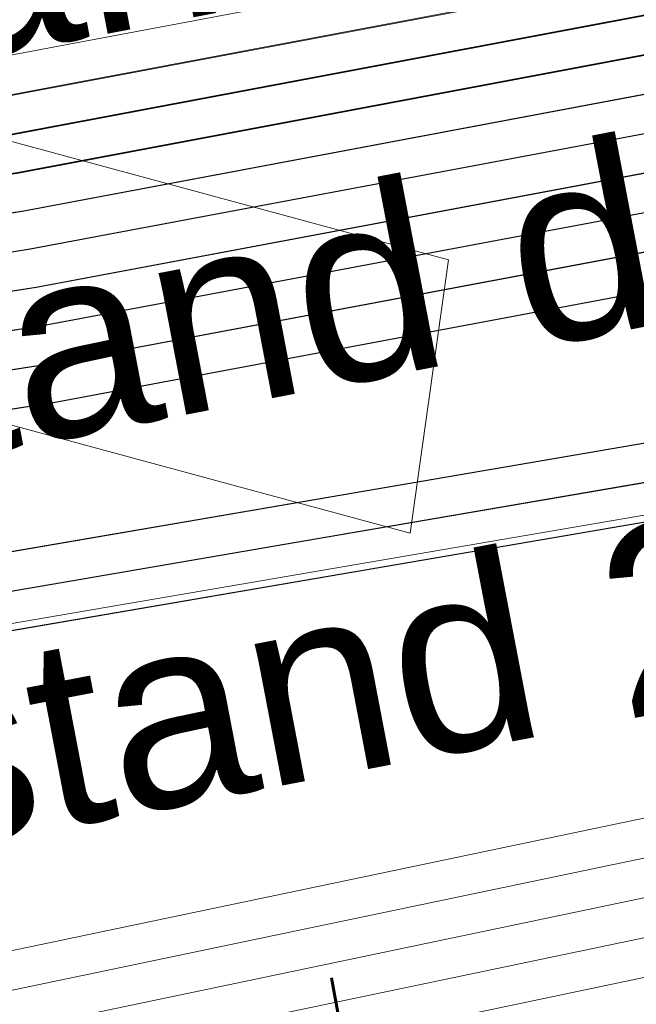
# Model space of a CAD drawing. Header units: metres. Extents: x -502 to 161, y -108 to 174.
# Tile 451 of 656: x -88.839 to -88.05, y -21.458 to -20.2. Entities that reach past the tile are written whole.
import ezdxf

# ---------------------------------------------------------------- set-up
doc = ezdxf.new("R2010")
doc.units = ezdxf.units.M
doc.header["$LTSCALE"] = 0.1
for name, color, linetype in [('BRI31-005.05-5p02-Koordinierung Lageplan 4. BA ZOB West 2022-06-15', 7, 'Continuous'), ('BRI31-005.06-5f07-Koordinierung Lageplan 4. BA ZOB Fernbusbahnh', 7, 'Continuous'), ('BRI32-005.02-5f05-Koordinierung Schemaplan 4 BA ZOB Teilbereich', 7, 'Continuous'), ('BRI32-005.03-5f06-Koordinierung Schemaplan 4 BA ZOB Teilbereich 2 Ost - Bahnhofsallee 2023-01-21', 7, 'Continuous')]:
    doc.layers.add(name, color=color, linetype=linetype)
doc.styles.add('Arial', font='arial.ttf')
doc.styles.add('Txt', font='txt_____.ttf')

msp = doc.modelspace()

# ---------------------------------------------------------------- linework, layer by layer
at = {"layer": 'BRI31-005.05-5p02-Koordinierung Lageplan 4. BA ZOB West 2022-06-15', "color": 251, "linetype": 'Continuous', "lineweight": 13, "true_color": 0x5b5b5b, "transparency": 33554687, "flags": 128}
msp.add_lwpolyline([(-55.6607, -13.6084), (-59.3927, -14.2384), (-59.8797, -14.3264), (-61.3637, -14.5914), (-62.2147, -14.7434), (-62.5717, -14.8324), (-62.7557, -14.9434), (-63.4517, -15.4384), (-64.3177, -16.0354), (-64.8207, -16.1314), (-69.6637, -16.9934), (-75.4187, -17.9334), (-81.6887, -18.8984), (-88.8677, -20.2484), (-93.6427, -20.9784), (-98.9147, -21.8784)], dxfattribs=at)
at = {"layer": 'BRI31-005.05-5p02-Koordinierung Lageplan 4. BA ZOB West 2022-06-15', "color": 116, "linetype": 'Continuous', "lineweight": 13, "true_color": 0x007f3f, "transparency": 33554687, "flags": 128}
for points in [[(-55.6527, -13.6584), (-59.3837, -14.2884), (-59.8707, -14.3754), (-61.3547, -14.6404), (-62.2037, -14.7924), (-62.5517, -14.8784), (-62.7277, -14.9854), (-63.4237, -15.4794), (-64.2987, -16.0824), (-64.8117, -16.1804), (-69.6547, -17.0434), (-75.4117, -17.9834), (-81.6807, -18.9484), (-88.8587, -20.2984), (-93.6347, -21.0284), (-98.8577, -21.9194)], [(-55.6447, -13.7074), (-59.3757, -14.3374), (-59.8617, -14.4244), (-61.3457, -14.6894), (-62.1937, -14.8414), (-62.5327, -14.9254), (-62.7007, -15.0274), (-63.3947, -15.5204), (-64.2787, -16.1294), (-64.8027, -16.2294), (-69.6467, -17.0924), (-75.4027, -18.0324), (-81.6717, -18.9974), (-88.8507, -20.3474), (-93.6267, -21.0774), (-98.8947, -21.9764)]]:
    msp.add_lwpolyline(points, dxfattribs=at)
at = {"layer": 'BRI31-005.05-5p02-Koordinierung Lageplan 4. BA ZOB West 2022-06-15', "color": 250, "linetype": 'Continuous', "lineweight": 25, "true_color": 0x333333, "transparency": 33554687, "flags": 128}
for points in [[(-179.1357, -29.7394), (-178.2047, -29.9074), (-176.5237, -30.3244), (-174.8367, -30.8434), (-162.8247, -32.5154), (-157.1227, -33.4214), (-150.6707, -32.1644), (-150.3757, -32.1054), (-126.7397, -27.5954), (-121.8107, -26.6854), (-104.5117, -23.3154), (-93.6067, -21.1744), (-88.8337, -20.4444), (-81.6527, -19.0944), (-75.3827, -18.1294), (-69.6317, -17.1894), (-64.2647, -16.2324), (-63.2977, -15.6984), (-62.6077, -15.0894), (-62.1947, -14.8414), (-59.6597, -14.3864), (-59.3767, -14.3364), (-55.6447, -13.7064)], [(-55.6367, -13.7554), (-59.3687, -14.3854), (-59.6507, -14.4354), (-62.1767, -14.8894), (-62.5777, -15.1304), (-63.2687, -15.7394), (-64.2477, -16.2804), (-69.6237, -17.2384), (-75.3737, -18.1784), (-81.6437, -19.1434), (-88.8257, -20.4934), (-93.5977, -21.2234), (-104.5017, -23.3644), (-121.8007, -26.7344), (-126.7307, -27.6444), (-150.3667, -32.1544), (-150.6607, -32.2134), (-157.1217, -33.4724), (-162.8317, -32.5644), (-174.8437, -30.8934), (-176.5357, -30.3734), (-178.2147, -29.9564), (-179.1357, -29.7904)], [(-55.6287, -13.8044), (-59.3607, -14.4344), (-59.6427, -14.4844), (-62.1587, -14.9374), (-62.5477, -15.1714), (-63.2397, -15.7804), (-64.2307, -16.3284), (-69.6157, -17.2874), (-75.3647, -18.2274), (-81.6347, -19.1924), (-88.8177, -20.5424), (-93.5887, -21.2724), (-104.4917, -23.4134), (-121.7907, -26.7834), (-126.7217, -27.6934), (-150.3577, -32.2034), (-150.6507, -32.2624), (-157.1207, -33.5234), (-162.8387, -32.6134), (-174.8507, -30.9434), (-176.5477, -30.4224), (-178.2247, -30.0054), (-179.1357, -29.8414)], [(-55.6207, -13.8534), (-59.3527, -14.4834), (-59.6277, -14.5324), (-62.1407, -14.9854), (-62.5177, -15.2124), (-63.2107, -15.8214), (-64.2137, -16.3764), (-69.6077, -17.3364), (-75.3557, -18.2764), (-81.6257, -19.2414), (-88.8097, -20.5914), (-93.5797, -21.3214), (-104.4817, -23.4624), (-121.7807, -26.8324), (-126.7127, -27.7424), (-150.3487, -32.2524), (-150.6407, -32.3114), (-157.1197, -33.5744), (-162.8457, -32.6624), (-174.8577, -30.9934), (-176.5597, -30.4714), (-178.2347, -30.0544), (-179.1357, -29.8924)], [(-55.6127, -13.9024), (-59.3447, -14.5324), (-59.6247, -14.5824), (-62.1227, -15.0334), (-62.4877, -15.2534), (-63.1817, -15.8624), (-64.1967, -16.4244), (-69.5997, -17.3854), (-75.3467, -18.3254), (-81.6167, -19.2904), (-88.8017, -20.6404), (-93.5707, -21.3704), (-104.4717, -23.5114), (-121.7707, -26.8814), (-126.7037, -27.7914), (-150.3397, -32.3014), (-150.6307, -32.3604), (-157.1187, -33.6254), (-162.8527, -32.7114), (-174.8647, -31.0434), (-176.5717, -30.5204), (-178.2447, -30.1034), (-179.1357, -29.9434)], [(-55.6047, -13.9514), (-59.3367, -14.5814), (-62.1047, -15.0814), (-62.4577, -15.2944), (-63.1527, -15.9034), (-64.1797, -16.4724), (-69.5917, -17.4344), (-75.3377, -18.3744), (-81.6077, -19.3394), (-88.7937, -20.6894), (-93.5617, -21.4194), (-104.4617, -23.5604), (-121.7607, -26.9304), (-126.6947, -27.8404), (-150.3307, -32.3504), (-150.6207, -32.4094), (-157.1177, -33.6764), (-162.8597, -32.7604), (-174.8717, -31.0934), (-176.5837, -30.5694), (-178.2547, -30.1524), (-179.1357, -29.9944)], [(-56.5667, -14.3244), (-56.9487, -14.6244), (-57.8377, -15.3484), (-58.3257, -15.4954), (-59.9937, -15.7044), (-61.6697, -15.9144), (-63.7887, -16.4534), (-69.5837, -17.4834), (-75.3287, -18.4234), (-81.5687, -19.5644), (-84.6457, -20.1594), (-93.6297, -21.6994), (-104.3877, -23.8594), (-121.7187, -27.1554), (-122.6217, -27.3224), (-126.1537, -27.9814), (-137.6357, -30.1594), (-150.2927, -32.5534), (-151.8867, -32.8594), (-157.0417, -33.8394), (-163.2567, -32.9244), (-174.3647, -31.3244), (-178.3997, -30.6854)], [(-56.5467, -14.3734), (-56.9177, -14.6634), (-57.8137, -15.3934), (-58.3107, -15.5434), (-58.9957, -15.6304), (-59.9877, -15.7544), (-61.6607, -15.9634), (-63.7777, -16.5024), (-69.5757, -17.5324), (-75.3197, -18.4724), (-81.5597, -19.6134), (-84.6367, -20.2084), (-93.6207, -21.7484), (-104.3777, -23.9084), (-121.7097, -27.2044), (-122.6127, -27.3714), (-126.1447, -28.0304), (-137.6267, -30.2084), (-150.2837, -32.6024), (-151.8777, -32.9084), (-157.0407, -33.8904), (-163.2637, -32.9734), (-174.3717, -31.3734), (-178.4067, -30.7344)], [(-56.5277, -14.4214), (-56.8867, -14.7024), (-57.7897, -15.4384), (-58.2967, -15.5914), (-58.9897, -15.6804), (-59.9817, -15.8044), (-61.6517, -16.0124), (-63.7667, -16.5514), (-69.5677, -17.5814), (-75.3107, -18.5214), (-81.5507, -19.6624), (-84.6277, -20.2574), (-93.6117, -21.7974), (-104.3677, -23.9574), (-121.7007, -27.2534), (-122.6037, -27.4204), (-126.1357, -28.0794), (-137.6177, -30.2574), (-150.2747, -32.6514), (-151.8687, -32.9574), (-154.1107, -33.3844)], [(-62.5057, -14.9114), (-62.7017, -15.0274), (-63.4007, -15.5204), (-64.2987, -16.1364), (-69.6477, -17.0914), (-75.4007, -18.0314), (-81.6707, -18.9964), (-88.8497, -20.3464), (-93.6247, -21.0764), (-104.5317, -23.2174), (-121.8307, -26.5874), (-126.7577, -27.4974), (-150.3937, -32.0074), (-150.6907, -32.0664), (-157.1247, -33.3194), (-162.8107, -32.4174), (-174.8227, -30.7434), (-176.4997, -30.2264), (-178.1847, -29.8094), (-179.1357, -29.6374)], [(-62.4797, -14.9544), (-62.6747, -15.0694), (-63.3727, -15.5614), (-64.2817, -16.1844), (-69.6397, -17.1404), (-75.3917, -18.0804), (-81.6617, -19.0454), (-88.8417, -20.3954), (-93.6157, -21.1254), (-104.5217, -23.2664), (-121.8207, -26.6364), (-126.7487, -27.5464), (-150.3847, -32.0564), (-150.6807, -32.1154), (-157.1237, -33.3704), (-162.8177, -32.4664), (-174.8297, -30.7934), (-176.5117, -30.2754), (-178.1947, -29.8584), (-179.1357, -29.6884)]]:
    msp.add_lwpolyline(points, dxfattribs=at)
at = {"layer": 'BRI31-005.05-5p02-Koordinierung Lageplan 4. BA ZOB West 2022-06-15', "color": 35, "linetype": 'Continuous', "lineweight": 13, "true_color": 0x99724c, "transparency": 33554687, "flags": 128}
msp.add_lwpolyline([(-56.5317, -14.4104), (-56.8937, -14.6954), (-57.7937, -15.4294), (-58.2987, -15.5824), (-58.9897, -15.6704), (-59.9837, -15.7944), (-61.6527, -16.0034), (-63.7687, -16.5424), (-69.5707, -17.5724), (-75.3137, -18.5124), (-81.5517, -19.6534), (-84.6287, -20.2484), (-93.6127, -21.7884), (-104.3697, -23.9484)], dxfattribs=at)
at = {"layer": 'BRI31-005.05-5p02-Koordinierung Lageplan 4. BA ZOB West 2022-06-15', "color": 7, "linetype": 'Continuous', "lineweight": 13, "transparency": 33554687, "flags": 128}
for points in [[(-61.4667, -16.5364), (-61.8967, -16.5874), (-64.8047, -17.0724), (-67.0677, -17.3534), (-81.2107, -19.8354), (-82.4137, -20.0454), (-83.9977, -20.3754), (-88.8717, -21.3944), (-93.5607, -22.0544), (-96.7847, -22.7254), (-98.7487, -23.1054), (-104.2927, -24.2564), (-104.8637, -24.3634), (-122.5617, -27.6464), (-126.0927, -28.3114), (-137.5747, -30.4814), (-151.2867, -33.0514), (-152.1117, -33.2054), (-156.9627, -34.1054), (-163.4867, -33.2114), (-174.4007, -31.5814), (-178.4277, -30.8814)], [(-61.4607, -16.5864), (-61.8897, -16.6374), (-64.7977, -17.1214), (-67.0607, -17.4024), (-81.2017, -19.8844), (-82.4047, -20.0944), (-83.9877, -20.4244), (-88.8627, -21.4434), (-93.5517, -22.1034), (-96.7747, -22.7744), (-98.7387, -23.1544), (-104.2827, -24.3054), (-104.8547, -24.4124), (-122.5527, -27.6954), (-126.0837, -28.3604), (-137.5657, -30.5304), (-151.2777, -33.1004), (-152.1027, -33.2544), (-156.9617, -34.1564), (-163.4937, -33.2604), (-174.4077, -31.6304), (-178.4347, -30.9304)], [(-178.4417, -30.9794), (-174.4147, -31.6794), (-163.5007, -33.3094), (-156.9607, -34.2074), (-152.0937, -33.3034), (-151.2687, -33.1494), (-137.5567, -30.5794), (-126.0747, -28.4094), (-122.5437, -27.7444), (-104.8457, -24.4614), (-104.2727, -24.3544), (-98.7287, -23.2034), (-96.7647, -22.8234), (-93.5427, -22.1524), (-88.8537, -21.4924), (-83.9777, -20.4734), (-82.3957, -20.1434), (-81.1927, -19.9334), (-67.0537, -17.4514), (-64.7907, -17.1704), (-61.8827, -16.6874), (-61.4547, -16.6364)], [(-61.4487, -16.6864), (-61.8757, -16.7374), (-64.7837, -17.2194), (-67.0467, -17.5004), (-81.1837, -19.9824), (-82.3867, -20.1924), (-83.9677, -20.5224), (-88.8447, -21.5414), (-93.5337, -22.2014), (-96.7547, -22.8724), (-98.7187, -23.2524), (-104.2627, -24.4034), (-104.8367, -24.5104), (-122.5347, -27.7934), (-126.0657, -28.4584), (-137.5477, -30.6284), (-151.2597, -33.1984), (-152.0847, -33.3524), (-156.9597, -34.2584), (-163.5077, -33.3584), (-174.4217, -31.7284), (-178.4487, -31.0284)], [(-178.4557, -31.0774), (-174.4287, -31.7774), (-163.5147, -33.4074), (-156.9587, -34.3094), (-152.0757, -33.4014), (-151.2507, -33.2474), (-137.5387, -30.6774), (-126.0567, -28.5074), (-122.5257, -27.8424), (-104.8277, -24.5594), (-104.2527, -24.4524), (-98.7087, -23.3014), (-96.7447, -22.9214), (-93.5247, -22.2504), (-88.8357, -21.5904), (-83.9577, -20.5714), (-82.3777, -20.2414), (-81.1747, -20.0314), (-67.0397, -17.5494), (-64.7767, -17.2684), (-61.8687, -16.7874), (-61.4427, -16.7364)]]:
    msp.add_lwpolyline(points, dxfattribs=at)
at = {"layer": 'BRI31-005.06-5f07-Koordinierung Lageplan 4. BA ZOB Fernbusbahnh', "color": 250, "linetype": 'Continuous', "lineweight": 20, "true_color": 0x333333, "transparency": 33554687, "flags": 128}
for points in [[(-179.1357, -29.7394), (-178.2047, -29.9074), (-176.5237, -30.3244), (-174.8367, -30.8434), (-162.8247, -32.5154), (-157.1227, -33.4214), (-150.6707, -32.1644), (-150.3757, -32.1054), (-126.7397, -27.5954), (-121.8107, -26.6854), (-104.5117, -23.3154), (-93.6067, -21.1744), (-88.8337, -20.4444), (-81.6527, -19.0944), (-75.3827, -18.1294), (-69.6317, -17.1894), (-64.2647, -16.2324), (-63.2977, -15.6984), (-62.6077, -15.0894), (-62.1947, -14.8414), (-59.6597, -14.3864), (-59.3767, -14.3364), (-55.6447, -13.7064)], [(-55.6367, -13.7554), (-59.3687, -14.3854), (-59.6507, -14.4354), (-62.1767, -14.8894), (-62.5777, -15.1304), (-63.2687, -15.7394), (-64.2477, -16.2804), (-69.6237, -17.2384), (-75.3737, -18.1784), (-81.6437, -19.1434), (-88.8257, -20.4934), (-93.5977, -21.2234), (-104.5017, -23.3644), (-121.8007, -26.7344), (-126.7307, -27.6444), (-150.3667, -32.1544), (-150.6607, -32.2134), (-157.1217, -33.4724), (-162.8317, -32.5644), (-174.8437, -30.8934), (-176.5357, -30.3734), (-178.2147, -29.9564), (-179.1357, -29.7904)], [(-55.6287, -13.8044), (-59.3607, -14.4344), (-59.6427, -14.4844), (-62.1587, -14.9374), (-62.5477, -15.1714), (-63.2397, -15.7804), (-64.2307, -16.3284), (-69.6157, -17.2874), (-75.3647, -18.2274), (-81.6347, -19.1924), (-88.8177, -20.5424), (-93.5887, -21.2724), (-104.4917, -23.4134), (-121.7907, -26.7834), (-126.7217, -27.6934), (-150.3577, -32.2034), (-150.6507, -32.2624), (-157.1207, -33.5234), (-162.8387, -32.6134), (-174.8507, -30.9434), (-176.5477, -30.4224), (-178.2247, -30.0054), (-179.1357, -29.8414)], [(-55.6207, -13.8534), (-59.3527, -14.4834), (-59.6277, -14.5324), (-62.1407, -14.9854), (-62.5177, -15.2124), (-63.2107, -15.8214), (-64.2137, -16.3764), (-69.6077, -17.3364), (-75.3557, -18.2764), (-81.6257, -19.2414), (-88.8097, -20.5914), (-93.5797, -21.3214), (-104.4817, -23.4624), (-121.7807, -26.8324), (-126.7127, -27.7424), (-150.3487, -32.2524), (-150.6407, -32.3114), (-157.1197, -33.5744), (-162.8457, -32.6624), (-174.8577, -30.9934), (-176.5597, -30.4714), (-178.2347, -30.0544), (-179.1357, -29.8924)], [(-55.6127, -13.9024), (-59.3447, -14.5324), (-59.6247, -14.5824), (-62.1227, -15.0334), (-62.4877, -15.2534), (-63.1817, -15.8624), (-64.1967, -16.4244), (-69.5997, -17.3854), (-75.3467, -18.3254), (-81.6167, -19.2904), (-88.8017, -20.6404), (-93.5707, -21.3704), (-104.4717, -23.5114), (-121.7707, -26.8814), (-126.7037, -27.7914), (-150.3397, -32.3014), (-150.6307, -32.3604), (-157.1187, -33.6254), (-162.8527, -32.7114), (-174.8647, -31.0434), (-176.5717, -30.5204), (-178.2447, -30.1034), (-179.1357, -29.9434)], [(-55.6047, -13.9514), (-59.3367, -14.5814), (-62.1047, -15.0814), (-62.4577, -15.2944), (-63.1527, -15.9034), (-64.1797, -16.4724), (-69.5917, -17.4344), (-75.3377, -18.3744), (-81.6077, -19.3394), (-88.7937, -20.6894), (-93.5617, -21.4194), (-104.4617, -23.5604), (-121.7607, -26.9304), (-126.6947, -27.8404), (-150.3307, -32.3504), (-150.6207, -32.4094), (-157.1177, -33.6764), (-162.8597, -32.7604), (-174.8717, -31.0934), (-176.5837, -30.5694), (-178.2547, -30.1524), (-179.1357, -29.9944)], [(-56.5667, -14.3244), (-56.9487, -14.6244), (-57.8377, -15.3484), (-58.3257, -15.4954), (-59.9937, -15.7044), (-61.6697, -15.9144), (-63.7887, -16.4534), (-69.5837, -17.4834), (-75.3287, -18.4234), (-81.5687, -19.5644), (-84.6457, -20.1594), (-93.6297, -21.6994), (-104.3877, -23.8594), (-121.7187, -27.1554), (-122.6217, -27.3224), (-126.1537, -27.9814), (-137.6357, -30.1594), (-150.2927, -32.5534), (-151.8867, -32.8594), (-157.0417, -33.8394), (-163.2567, -32.9244), (-174.3647, -31.3244), (-178.3997, -30.6854)], [(-56.5467, -14.3734), (-56.9177, -14.6634), (-57.8137, -15.3934), (-58.3107, -15.5434), (-58.9957, -15.6304), (-59.9877, -15.7544), (-61.6607, -15.9634), (-63.7777, -16.5024), (-69.5757, -17.5324), (-75.3197, -18.4724), (-81.5597, -19.6134), (-84.6367, -20.2084), (-93.6207, -21.7484), (-104.3777, -23.9084), (-121.7097, -27.2044), (-122.6127, -27.3714), (-126.1447, -28.0304), (-137.6267, -30.2084), (-150.2837, -32.6024), (-151.8777, -32.9084), (-157.0407, -33.8904), (-163.2637, -32.9734), (-174.3717, -31.3734), (-178.4067, -30.7344)], [(-62.5057, -14.9114), (-62.7017, -15.0274), (-63.4007, -15.5204), (-64.2987, -16.1364), (-69.6477, -17.0914), (-75.4007, -18.0314), (-81.6707, -18.9964), (-88.8497, -20.3464), (-93.6247, -21.0764), (-104.5317, -23.2174), (-121.8307, -26.5874), (-126.7577, -27.4974), (-150.3937, -32.0074), (-150.6907, -32.0664), (-157.1247, -33.3194), (-162.8107, -32.4174), (-174.8227, -30.7434), (-176.4997, -30.2264), (-178.1847, -29.8094), (-179.1357, -29.6374)], [(-62.4797, -14.9544), (-62.6747, -15.0694), (-63.3727, -15.5614), (-64.2817, -16.1844), (-69.6397, -17.1404), (-75.3917, -18.0804), (-81.6617, -19.0454), (-88.8417, -20.3954), (-93.6157, -21.1254), (-104.5217, -23.2664), (-121.8207, -26.6364), (-126.7487, -27.5464), (-150.3847, -32.0564), (-150.6807, -32.1154), (-157.1237, -33.3704), (-162.8177, -32.4664), (-174.8297, -30.7934), (-176.5117, -30.2754), (-178.1947, -29.8584), (-179.1357, -29.6884)]]:
    msp.add_lwpolyline(points, dxfattribs=at)
at = {"layer": 'BRI31-005.06-5f07-Koordinierung Lageplan 4. BA ZOB Fernbusbahnh', "color": 7, "linetype": 'Continuous', "lineweight": 9, "transparency": 33554687, "flags": 128}
for points in [[(-61.4667, -16.5364), (-61.8967, -16.5874), (-64.8047, -17.0724), (-67.0677, -17.3534), (-81.2107, -19.8354), (-82.4137, -20.0454), (-83.9977, -20.3754), (-88.8717, -21.3944), (-93.5607, -22.0544), (-96.7847, -22.7254), (-98.7487, -23.1054), (-104.2927, -24.2564), (-104.8637, -24.3634), (-122.5617, -27.6464), (-126.0927, -28.3114), (-137.5747, -30.4814), (-151.2867, -33.0514), (-152.1117, -33.2054), (-156.9627, -34.1054), (-163.4867, -33.2114), (-174.4007, -31.5814), (-178.4277, -30.8814)], [(-61.4607, -16.5864), (-61.8897, -16.6374), (-64.7977, -17.1214), (-67.0607, -17.4024), (-81.2017, -19.8844), (-82.4047, -20.0944), (-83.9877, -20.4244), (-88.8627, -21.4434), (-93.5517, -22.1034), (-96.7747, -22.7744), (-98.7387, -23.1544), (-104.2827, -24.3054), (-104.8547, -24.4124), (-122.5527, -27.6954), (-126.0837, -28.3604), (-137.5657, -30.5304), (-151.2777, -33.1004), (-152.1027, -33.2544), (-156.9617, -34.1564), (-163.4937, -33.2604), (-174.4077, -31.6304), (-178.4347, -30.9304)], [(-178.4417, -30.9794), (-174.4147, -31.6794), (-163.5007, -33.3094), (-156.9607, -34.2074), (-152.0937, -33.3034), (-151.2687, -33.1494), (-137.5567, -30.5794), (-126.0747, -28.4094), (-122.5437, -27.7444), (-104.8457, -24.4614), (-104.2727, -24.3544), (-98.7287, -23.2034), (-96.7647, -22.8234), (-93.5427, -22.1524), (-88.8537, -21.4924), (-83.9777, -20.4734), (-82.3957, -20.1434), (-81.1927, -19.9334), (-67.0537, -17.4514), (-64.7907, -17.1704), (-61.8827, -16.6874), (-61.4547, -16.6364)], [(-61.4487, -16.6864), (-61.8757, -16.7374), (-64.7837, -17.2194), (-67.0467, -17.5004), (-81.1837, -19.9824), (-82.3867, -20.1924), (-83.9677, -20.5224), (-88.8447, -21.5414), (-93.5337, -22.2014), (-96.7547, -22.8724), (-98.7187, -23.2524), (-104.2627, -24.4034), (-104.8367, -24.5104), (-122.5347, -27.7934), (-126.0657, -28.4584), (-137.5477, -30.6284), (-151.2597, -33.1984), (-152.0847, -33.3524), (-156.9597, -34.2584), (-163.5077, -33.3584), (-174.4217, -31.7284), (-178.4487, -31.0284)], [(-178.4557, -31.0774), (-174.4287, -31.7774), (-163.5147, -33.4074), (-156.9587, -34.3094), (-152.0757, -33.4014), (-151.2507, -33.2474), (-137.5387, -30.6774), (-126.0567, -28.5074), (-122.5257, -27.8424), (-104.8277, -24.5594), (-104.2527, -24.4524), (-98.7087, -23.3014), (-96.7447, -22.9214), (-93.5247, -22.2504), (-88.8357, -21.5904), (-83.9577, -20.5714), (-82.3777, -20.2414), (-81.1747, -20.0314), (-67.0397, -17.5494), (-64.7767, -17.2684), (-61.8687, -16.7874), (-61.4427, -16.7364)]]:
    msp.add_lwpolyline(points, dxfattribs=at)
at = {"layer": 'BRI32-005.02-5f05-Koordinierung Schemaplan 4 BA ZOB Teilbereich', "color": 251, "linetype": 'Continuous', "lineweight": 13, "true_color": 0x5b5b5b, "transparency": 33554687, "flags": 128}
for points in [[(-55.6607, -13.6084), (-59.3927, -14.2384), (-59.8797, -14.3264), (-61.3637, -14.5914), (-62.2147, -14.7434), (-62.5717, -14.8324), (-62.7557, -14.9434), (-63.4517, -15.4384), (-64.3177, -16.0354), (-64.8207, -16.1314), (-69.6637, -16.9934), (-75.4187, -17.9334), (-81.6887, -18.8984), (-88.8677, -20.2484), (-93.6427, -20.9784), (-98.9147, -21.8784)], [(-97.9357, -17.4854), (-97.2817, -21.0754), (-97.0297, -21.4294), (-96.6357, -21.5404), (-93.6347, -21.0274), (-88.8597, -20.2974), (-81.6797, -18.9474), (-75.4097, -17.9824), (-69.6557, -17.0424), (-64.8117, -16.1804), (-64.2977, -16.0824), (-63.4227, -15.4794), (-62.7287, -14.9854), (-62.5527, -14.8794), (-62.2047, -14.7924), (-61.3547, -14.6404), (-59.8707, -14.3754), (-59.3847, -14.2874), (-55.6527, -13.6574)]]:
    msp.add_lwpolyline(points, dxfattribs=at)
at = {"layer": 'BRI32-005.02-5f05-Koordinierung Schemaplan 4 BA ZOB Teilbereich', "color": 116, "linetype": 'Continuous', "lineweight": 13, "true_color": 0x007f3f, "transparency": 33554687, "flags": 128}
for points in [[(-55.6527, -13.6584), (-59.3837, -14.2884), (-59.8707, -14.3754), (-61.3547, -14.6404), (-62.2037, -14.7924), (-62.5517, -14.8784), (-62.7277, -14.9854), (-63.4237, -15.4794), (-64.2987, -16.0824), (-64.8117, -16.1804), (-69.6547, -17.0434), (-75.4117, -17.9834), (-81.6807, -18.9484), (-88.8587, -20.2984), (-93.6347, -21.0284), (-98.8577, -21.9194)], [(-55.6447, -13.7074), (-59.3757, -14.3374), (-59.8617, -14.4244), (-61.3457, -14.6894), (-62.1937, -14.8414), (-62.5327, -14.9254), (-62.7007, -15.0274), (-63.3947, -15.5204), (-64.2787, -16.1294), (-64.8027, -16.2294), (-69.6467, -17.0924), (-75.4027, -18.0324), (-81.6717, -18.9974), (-88.8507, -20.3474), (-93.6267, -21.0774), (-98.8947, -21.9764)], [(-55.6367, -13.7564), (-59.3677, -14.3864), (-59.8527, -14.4734), (-61.3367, -14.7384), (-62.1837, -14.8904), (-62.5137, -14.9724), (-62.6737, -15.0694), (-63.3657, -15.5614), (-64.2587, -16.1764), (-64.7937, -16.2784), (-69.6387, -17.1414), (-75.3937, -18.0814), (-81.6627, -19.0464), (-88.8427, -20.3964), (-93.6187, -21.1264), (-96.6407, -21.6424), (-97.0907, -21.5164), (-97.3757, -21.1154), (-98.0337, -17.5034), (-97.8377, -17.4674)]]:
    msp.add_lwpolyline(points, dxfattribs=at)
at = {"layer": 'BRI32-005.02-5f05-Koordinierung Schemaplan 4 BA ZOB Teilbereich', "color": 250, "linetype": 'Continuous', "lineweight": 25, "true_color": 0x333333, "transparency": 33554687, "flags": 128}
for points in [[(-179.1357, -29.7394), (-178.2047, -29.9074), (-176.5237, -30.3244), (-174.8367, -30.8434), (-162.8247, -32.5154), (-157.1227, -33.4214), (-150.6707, -32.1644), (-150.3757, -32.1054), (-126.7397, -27.5954), (-121.8107, -26.6854), (-104.5117, -23.3154), (-93.6067, -21.1744), (-88.8337, -20.4444), (-81.6527, -19.0944), (-75.3827, -18.1294), (-69.6317, -17.1894), (-64.2647, -16.2324), (-63.2977, -15.6984), (-62.6077, -15.0894), (-62.1947, -14.8414), (-59.6597, -14.3864), (-59.3767, -14.3364), (-55.6447, -13.7064)], [(-55.6367, -13.7554), (-59.3687, -14.3854), (-59.6507, -14.4354), (-62.1767, -14.8894), (-62.5777, -15.1304), (-63.2687, -15.7394), (-64.2477, -16.2804), (-69.6237, -17.2384), (-75.3737, -18.1784), (-81.6437, -19.1434), (-88.8257, -20.4934), (-93.5977, -21.2234), (-104.5017, -23.3644), (-121.8007, -26.7344), (-126.7307, -27.6444), (-150.3667, -32.1544), (-150.6607, -32.2134), (-157.1217, -33.4724), (-162.8317, -32.5644), (-174.8437, -30.8934), (-176.5357, -30.3734), (-178.2147, -29.9564), (-179.1357, -29.7904)], [(-55.6287, -13.8044), (-59.3607, -14.4344), (-59.6427, -14.4844), (-62.1587, -14.9374), (-62.5477, -15.1714), (-63.2397, -15.7804), (-64.2307, -16.3284), (-69.6157, -17.2874), (-75.3647, -18.2274), (-81.6347, -19.1924), (-88.8177, -20.5424), (-93.5887, -21.2724), (-104.4917, -23.4134), (-121.7907, -26.7834), (-126.7217, -27.6934), (-150.3577, -32.2034), (-150.6507, -32.2624), (-157.1207, -33.5234), (-162.8387, -32.6134), (-174.8507, -30.9434), (-176.5477, -30.4224), (-178.2247, -30.0054), (-179.1357, -29.8414)], [(-55.6207, -13.8534), (-59.3527, -14.4834), (-59.6277, -14.5324), (-62.1407, -14.9854), (-62.5177, -15.2124), (-63.2107, -15.8214), (-64.2137, -16.3764), (-69.6077, -17.3364), (-75.3557, -18.2764), (-81.6257, -19.2414), (-88.8097, -20.5914), (-93.5797, -21.3214), (-104.4817, -23.4624), (-121.7807, -26.8324), (-126.7127, -27.7424), (-150.3487, -32.2524), (-150.6407, -32.3114), (-157.1197, -33.5744), (-162.8457, -32.6624), (-174.8577, -30.9934), (-176.5597, -30.4714), (-178.2347, -30.0544), (-179.1357, -29.8924)], [(-55.6127, -13.9024), (-59.3447, -14.5324), (-59.6247, -14.5824), (-62.1227, -15.0334), (-62.4877, -15.2534), (-63.1817, -15.8624), (-64.1967, -16.4244), (-69.5997, -17.3854), (-75.3467, -18.3254), (-81.6167, -19.2904), (-88.8017, -20.6404), (-93.5707, -21.3704), (-104.4717, -23.5114), (-121.7707, -26.8814), (-126.7037, -27.7914), (-150.3397, -32.3014), (-150.6307, -32.3604), (-157.1187, -33.6254), (-162.8527, -32.7114), (-174.8647, -31.0434), (-176.5717, -30.5204), (-178.2447, -30.1034), (-179.1357, -29.9434)], [(-55.6047, -13.9514), (-59.3367, -14.5814), (-62.1047, -15.0814), (-62.4577, -15.2944), (-63.1527, -15.9034), (-64.1797, -16.4724), (-69.5917, -17.4344), (-75.3377, -18.3744), (-81.6077, -19.3394), (-88.7937, -20.6894), (-93.5617, -21.4194), (-104.4617, -23.5604), (-121.7607, -26.9304), (-126.6947, -27.8404), (-150.3307, -32.3504), (-150.6207, -32.4094), (-157.1177, -33.6764), (-162.8597, -32.7604), (-174.8717, -31.0934), (-176.5837, -30.5694), (-178.2547, -30.1524), (-179.1357, -29.9944)], [(-56.5667, -14.3244), (-56.9487, -14.6244), (-57.8377, -15.3484), (-58.3257, -15.4954), (-59.9937, -15.7044), (-61.6697, -15.9144), (-63.7887, -16.4534), (-69.5837, -17.4834), (-75.3287, -18.4234), (-81.5687, -19.5644), (-84.6457, -20.1594), (-93.6297, -21.6994), (-104.3877, -23.8594), (-121.7187, -27.1554), (-122.6217, -27.3224), (-126.1537, -27.9814), (-137.6357, -30.1594), (-150.2927, -32.5534), (-151.8867, -32.8594), (-157.0417, -33.8394), (-163.2567, -32.9244), (-174.3647, -31.3244), (-178.3997, -30.6854)], [(-56.5467, -14.3734), (-56.9177, -14.6634), (-57.8137, -15.3934), (-58.3107, -15.5434), (-58.9957, -15.6304), (-59.9877, -15.7544), (-61.6607, -15.9634), (-63.7777, -16.5024), (-69.5757, -17.5324), (-75.3197, -18.4724), (-81.5597, -19.6134), (-84.6367, -20.2084), (-93.6207, -21.7484), (-104.3777, -23.9084), (-121.7097, -27.2044), (-122.6127, -27.3714), (-126.1447, -28.0304), (-137.6267, -30.2084), (-150.2837, -32.6024), (-151.8777, -32.9084), (-157.0407, -33.8904), (-163.2637, -32.9734), (-174.3717, -31.3734), (-178.4067, -30.7344)], [(-56.5277, -14.4214), (-56.8867, -14.7024), (-57.7897, -15.4384), (-58.2967, -15.5914), (-58.9897, -15.6804), (-59.9817, -15.8044), (-61.6517, -16.0124), (-63.7667, -16.5514), (-69.5677, -17.5814), (-75.3107, -18.5214), (-81.5507, -19.6624), (-84.6277, -20.2574), (-93.6117, -21.7974), (-104.3677, -23.9574), (-121.7007, -27.2534), (-122.6037, -27.4204), (-126.1357, -28.0794), (-137.6177, -30.2574), (-150.2747, -32.6514), (-151.8687, -32.9574), (-154.1107, -33.3844)]]:
    msp.add_lwpolyline(points, dxfattribs=at)
at = {"layer": 'BRI32-005.02-5f05-Koordinierung Schemaplan 4 BA ZOB Teilbereich', "color": 35, "linetype": 'Continuous', "lineweight": 13, "true_color": 0x99724c, "transparency": 33554687, "flags": 128}
msp.add_lwpolyline([(-56.5317, -14.4104), (-56.8937, -14.6954), (-57.7937, -15.4294), (-58.2987, -15.5824), (-58.9897, -15.6704), (-59.9837, -15.7944), (-61.6527, -16.0034), (-63.7687, -16.5424), (-69.5707, -17.5724), (-75.3137, -18.5124), (-81.5517, -19.6534), (-84.6287, -20.2484), (-93.6127, -21.7884), (-104.3697, -23.9484)], dxfattribs=at)
at = {"layer": 'BRI32-005.03-5f06-Koordinierung Schemaplan 4 BA ZOB Teilbereich 2 Ost - Bahnhofsallee 2023-01-21', "color": 250, "linetype": 'Continuous', "lineweight": 20, "true_color": 0x333333, "transparency": 33554687}
for p, q in [((-103.1957, -16.4738), (-88.2902, -20.5068)), ((-103.1121, -16.859), (-88.3393, -20.8561))]:
    msp.add_line(p, q, dxfattribs=at)
at = {"layer": 'BRI32-005.03-5f06-Koordinierung Schemaplan 4 BA ZOB Teilbereich 2 Ost - Bahnhofsallee 2023-01-21', "color": 7, "linetype": 'Continuous', "lineweight": 9, "transparency": 33554687}
msp.add_line((-88.3393, -20.8561), (-88.2902, -20.5068), dxfattribs=at)
at = {"layer": 'BRI32-005.03-5f06-Koordinierung Schemaplan 4 BA ZOB Teilbereich 2 Ost - Bahnhofsallee 2023-01-21', "color": 251, "linetype": 'Continuous', "lineweight": 9, "true_color": 0x5b5b5b, "transparency": 33554687, "flags": 128}
for points in [[(-55.6607, -13.6084), (-59.3927, -14.2384), (-59.8797, -14.3264), (-61.3637, -14.5914), (-62.2147, -14.7434), (-62.5717, -14.8324), (-62.7557, -14.9434), (-63.4517, -15.4384), (-64.3177, -16.0354), (-64.8207, -16.1314), (-69.6637, -16.9934), (-75.4187, -17.9334), (-81.6887, -18.8984), (-88.8677, -20.2484), (-93.6427, -20.9784), (-98.9147, -21.8784)], [(-97.9357, -17.4854), (-97.2817, -21.0754), (-97.0297, -21.4294), (-96.6357, -21.5404), (-93.6347, -21.0274), (-88.8597, -20.2974), (-81.6797, -18.9474), (-75.4097, -17.9824), (-69.6557, -17.0424), (-64.8117, -16.1804), (-64.2977, -16.0824), (-63.4227, -15.4794), (-62.7287, -14.9854), (-62.5527, -14.8794), (-62.2047, -14.7924), (-61.3547, -14.6404), (-59.8707, -14.3754), (-59.3847, -14.2874), (-55.6527, -13.6574)]]:
    msp.add_lwpolyline(points, dxfattribs=at)
at = {"layer": 'BRI32-005.03-5f06-Koordinierung Schemaplan 4 BA ZOB Teilbereich 2 Ost - Bahnhofsallee 2023-01-21', "color": 116, "linetype": 'Continuous', "lineweight": 9, "true_color": 0x007f3f, "transparency": 33554687, "flags": 128}
for points in [[(-55.6527, -13.6584), (-59.3837, -14.2884), (-59.8707, -14.3754), (-61.3547, -14.6404), (-62.2037, -14.7924), (-62.5517, -14.8784), (-62.7277, -14.9854), (-63.4237, -15.4794), (-64.2987, -16.0824), (-64.8117, -16.1804), (-69.6547, -17.0434), (-75.4117, -17.9834), (-81.6807, -18.9484), (-88.8587, -20.2984), (-93.6347, -21.0284), (-98.8577, -21.9194)], [(-55.6447, -13.7074), (-59.3757, -14.3374), (-59.8617, -14.4244), (-61.3457, -14.6894), (-62.1937, -14.8414), (-62.5327, -14.9254), (-62.7007, -15.0274), (-63.3947, -15.5204), (-64.2787, -16.1294), (-64.8027, -16.2294), (-69.6467, -17.0924), (-75.4027, -18.0324), (-81.6717, -18.9974), (-88.8507, -20.3474), (-93.6267, -21.0774), (-98.8947, -21.9764)], [(-55.6367, -13.7564), (-59.3677, -14.3864), (-59.8527, -14.4734), (-61.3367, -14.7384), (-62.1837, -14.8904), (-62.5137, -14.9724), (-62.6737, -15.0694), (-63.3657, -15.5614), (-64.2587, -16.1764), (-64.7937, -16.2784), (-69.6387, -17.1414), (-75.3937, -18.0814), (-81.6627, -19.0464), (-88.8427, -20.3964), (-93.6187, -21.1264), (-96.6407, -21.6424), (-97.0907, -21.5164), (-97.3757, -21.1154), (-98.0337, -17.5034), (-97.8377, -17.4674)]]:
    msp.add_lwpolyline(points, dxfattribs=at)
at = {"layer": 'BRI32-005.03-5f06-Koordinierung Schemaplan 4 BA ZOB Teilbereich 2 Ost - Bahnhofsallee 2023-01-21', "color": 250, "linetype": 'Continuous', "lineweight": 20, "true_color": 0x333333, "transparency": 33554687, "flags": 128}
for points in [[(-179.1357, -29.7394), (-178.2047, -29.9074), (-176.5237, -30.3244), (-174.8367, -30.8434), (-162.8247, -32.5154), (-157.1227, -33.4214), (-150.6707, -32.1644), (-150.3757, -32.1054), (-126.7397, -27.5954), (-121.8107, -26.6854), (-104.5117, -23.3154), (-93.6067, -21.1744), (-88.8337, -20.4444), (-81.6527, -19.0944), (-75.3827, -18.1294), (-69.6317, -17.1894), (-64.2647, -16.2324), (-63.2977, -15.6984), (-62.6077, -15.0894), (-62.1947, -14.8414), (-59.6597, -14.3864), (-59.3767, -14.3364), (-55.6447, -13.7064)], [(-55.6367, -13.7554), (-59.3687, -14.3854), (-59.6507, -14.4354), (-62.1767, -14.8894), (-62.5777, -15.1304), (-63.2687, -15.7394), (-64.2477, -16.2804), (-69.6237, -17.2384), (-75.3737, -18.1784), (-81.6437, -19.1434), (-88.8257, -20.4934), (-93.5977, -21.2234), (-104.5017, -23.3644), (-121.8007, -26.7344), (-126.7307, -27.6444), (-150.3667, -32.1544), (-150.6607, -32.2134), (-157.1217, -33.4724), (-162.8317, -32.5644), (-174.8437, -30.8934), (-176.5357, -30.3734), (-178.2147, -29.9564), (-179.1357, -29.7904)], [(-55.6287, -13.8044), (-59.3607, -14.4344), (-59.6427, -14.4844), (-62.1587, -14.9374), (-62.5477, -15.1714), (-63.2397, -15.7804), (-64.2307, -16.3284), (-69.6157, -17.2874), (-75.3647, -18.2274), (-81.6347, -19.1924), (-88.8177, -20.5424), (-93.5887, -21.2724), (-104.4917, -23.4134), (-121.7907, -26.7834), (-126.7217, -27.6934), (-150.3577, -32.2034), (-150.6507, -32.2624), (-157.1207, -33.5234), (-162.8387, -32.6134), (-174.8507, -30.9434), (-176.5477, -30.4224), (-178.2247, -30.0054), (-179.1357, -29.8414)], [(-55.6207, -13.8534), (-59.3527, -14.4834), (-59.6277, -14.5324), (-62.1407, -14.9854), (-62.5177, -15.2124), (-63.2107, -15.8214), (-64.2137, -16.3764), (-69.6077, -17.3364), (-75.3557, -18.2764), (-81.6257, -19.2414), (-88.8097, -20.5914), (-93.5797, -21.3214), (-104.4817, -23.4624), (-121.7807, -26.8324), (-126.7127, -27.7424), (-150.3487, -32.2524), (-150.6407, -32.3114), (-157.1197, -33.5744), (-162.8457, -32.6624), (-174.8577, -30.9934), (-176.5597, -30.4714), (-178.2347, -30.0544), (-179.1357, -29.8924)], [(-55.6127, -13.9024), (-59.3447, -14.5324), (-59.6247, -14.5824), (-62.1227, -15.0334), (-62.4877, -15.2534), (-63.1817, -15.8624), (-64.1967, -16.4244), (-69.5997, -17.3854), (-75.3467, -18.3254), (-81.6167, -19.2904), (-88.8017, -20.6404), (-93.5707, -21.3704), (-104.4717, -23.5114), (-121.7707, -26.8814), (-126.7037, -27.7914), (-150.3397, -32.3014), (-150.6307, -32.3604), (-157.1187, -33.6254), (-162.8527, -32.7114), (-174.8647, -31.0434), (-176.5717, -30.5204), (-178.2447, -30.1034), (-179.1357, -29.9434)], [(-55.6047, -13.9514), (-59.3367, -14.5814), (-62.1047, -15.0814), (-62.4577, -15.2944), (-63.1527, -15.9034), (-64.1797, -16.4724), (-69.5917, -17.4344), (-75.3377, -18.3744), (-81.6077, -19.3394), (-88.7937, -20.6894), (-93.5617, -21.4194), (-104.4617, -23.5604), (-121.7607, -26.9304), (-126.6947, -27.8404), (-150.3307, -32.3504), (-150.6207, -32.4094), (-157.1177, -33.6764), (-162.8597, -32.7604), (-174.8717, -31.0934), (-176.5837, -30.5694), (-178.2547, -30.1524), (-179.1357, -29.9944)], [(-56.5667, -14.3244), (-56.9487, -14.6244), (-57.8377, -15.3484), (-58.3257, -15.4954), (-59.9937, -15.7044), (-61.6697, -15.9144), (-63.7887, -16.4534), (-69.5837, -17.4834), (-75.3287, -18.4234), (-81.5687, -19.5644), (-84.6457, -20.1594), (-93.6297, -21.6994), (-104.3877, -23.8594), (-121.7187, -27.1554), (-122.6217, -27.3224), (-126.1537, -27.9814), (-137.6357, -30.1594), (-150.2927, -32.5534), (-151.8867, -32.8594), (-157.0417, -33.8394), (-163.2567, -32.9244), (-174.3647, -31.3244), (-178.3997, -30.6854)], [(-56.5467, -14.3734), (-56.9177, -14.6634), (-57.8137, -15.3934), (-58.3107, -15.5434), (-58.9957, -15.6304), (-59.9877, -15.7544), (-61.6607, -15.9634), (-63.7777, -16.5024), (-69.5757, -17.5324), (-75.3197, -18.4724), (-81.5597, -19.6134), (-84.6367, -20.2084), (-93.6207, -21.7484), (-104.3777, -23.9084), (-121.7097, -27.2044), (-122.6127, -27.3714), (-126.1447, -28.0304), (-137.6267, -30.2084), (-150.2837, -32.6024), (-151.8777, -32.9084), (-157.0407, -33.8904), (-163.2637, -32.9734), (-174.3717, -31.3734), (-178.4067, -30.7344)], [(-56.5277, -14.4214), (-56.8867, -14.7024), (-57.7897, -15.4384), (-58.2967, -15.5914), (-58.9897, -15.6804), (-59.9817, -15.8044), (-61.6517, -16.0124), (-63.7667, -16.5514), (-69.5677, -17.5814), (-75.3107, -18.5214), (-81.5507, -19.6624), (-84.6277, -20.2574), (-93.6117, -21.7974), (-104.3677, -23.9574), (-121.7007, -27.2534), (-122.6037, -27.4204), (-126.1357, -28.0794), (-137.6177, -30.2574), (-150.2747, -32.6514), (-151.8687, -32.9574), (-154.1107, -33.3844)], [(-62.5057, -14.9114), (-62.7017, -15.0274), (-63.4007, -15.5204), (-64.2987, -16.1364), (-69.6477, -17.0914), (-75.4007, -18.0314), (-81.6707, -18.9964), (-88.8497, -20.3464), (-93.6247, -21.0764), (-104.5317, -23.2174), (-121.8307, -26.5874), (-126.7577, -27.4974), (-150.3937, -32.0074), (-150.6907, -32.0664), (-157.1247, -33.3194), (-162.8107, -32.4174), (-174.8227, -30.7434), (-176.4997, -30.2264), (-178.1847, -29.8094), (-179.1357, -29.6374)], [(-62.4797, -14.9544), (-62.6747, -15.0694), (-63.3727, -15.5614), (-64.2817, -16.1844), (-69.6397, -17.1404), (-75.3917, -18.0804), (-81.6617, -19.0454), (-88.8417, -20.3954), (-93.6157, -21.1254), (-104.5217, -23.2664), (-121.8207, -26.6364), (-126.7487, -27.5464), (-150.3847, -32.0564), (-150.6807, -32.1154), (-157.1237, -33.3704), (-162.8177, -32.4664), (-174.8297, -30.7934), (-176.5117, -30.2754), (-178.1947, -29.8584), (-179.1357, -29.6884)]]:
    msp.add_lwpolyline(points, dxfattribs=at)
at = {"layer": 'BRI32-005.03-5f06-Koordinierung Schemaplan 4 BA ZOB Teilbereich 2 Ost - Bahnhofsallee 2023-01-21', "color": 35, "linetype": 'Continuous', "lineweight": 9, "true_color": 0x99724c, "transparency": 33554687, "flags": 128}
msp.add_lwpolyline([(-56.5317, -14.4104), (-56.8937, -14.6954), (-57.7937, -15.4294), (-58.2987, -15.5824), (-58.9897, -15.6704), (-59.9837, -15.7944), (-61.6527, -16.0034), (-63.7687, -16.5424), (-69.5707, -17.5724), (-75.3137, -18.5124), (-81.5517, -19.6534), (-84.6287, -20.2484), (-93.6127, -21.7884), (-104.3697, -23.9484)], dxfattribs=at)
at = {"layer": 'BRI32-005.03-5f06-Koordinierung Schemaplan 4 BA ZOB Teilbereich 2 Ost - Bahnhofsallee 2023-01-21', "color": 7, "linetype": 'Continuous', "lineweight": 9, "transparency": 33554687, "flags": 128}
for points in [[(-61.4667, -16.5364), (-61.8967, -16.5874), (-64.8047, -17.0724), (-67.0677, -17.3534), (-81.2107, -19.8354), (-82.4137, -20.0454), (-83.9977, -20.3754), (-88.8717, -21.3944), (-93.5607, -22.0544), (-96.7847, -22.7254), (-98.7487, -23.1054), (-104.2927, -24.2564), (-104.8637, -24.3634), (-122.5617, -27.6464), (-126.0927, -28.3114), (-137.5747, -30.4814), (-151.2867, -33.0514), (-152.1117, -33.2054), (-156.9627, -34.1054), (-163.4867, -33.2114), (-174.4007, -31.5814), (-178.4277, -30.8814)], [(-61.4607, -16.5864), (-61.8897, -16.6374), (-64.7977, -17.1214), (-67.0607, -17.4024), (-81.2017, -19.8844), (-82.4047, -20.0944), (-83.9877, -20.4244), (-88.8627, -21.4434), (-93.5517, -22.1034), (-96.7747, -22.7744), (-98.7387, -23.1544), (-104.2827, -24.3054), (-104.8547, -24.4124), (-122.5527, -27.6954), (-126.0837, -28.3604), (-137.5657, -30.5304), (-151.2777, -33.1004), (-152.1027, -33.2544), (-156.9617, -34.1564), (-163.4937, -33.2604), (-174.4077, -31.6304), (-178.4347, -30.9304)], [(-178.4417, -30.9794), (-174.4147, -31.6794), (-163.5007, -33.3094), (-156.9607, -34.2074), (-152.0937, -33.3034), (-151.2687, -33.1494), (-137.5567, -30.5794), (-126.0747, -28.4094), (-122.5437, -27.7444), (-104.8457, -24.4614), (-104.2727, -24.3544), (-98.7287, -23.2034), (-96.7647, -22.8234), (-93.5427, -22.1524), (-88.8537, -21.4924), (-83.9777, -20.4734), (-82.3957, -20.1434), (-81.1927, -19.9334), (-67.0537, -17.4514), (-64.7907, -17.1704), (-61.8827, -16.6874), (-61.4547, -16.6364)], [(-61.4487, -16.6864), (-61.8757, -16.7374), (-64.7837, -17.2194), (-67.0467, -17.5004), (-81.1837, -19.9824), (-82.3867, -20.1924), (-83.9677, -20.5224), (-88.8447, -21.5414), (-93.5337, -22.2014), (-96.7547, -22.8724), (-98.7187, -23.2524), (-104.2627, -24.4034), (-104.8367, -24.5104), (-122.5347, -27.7934), (-126.0657, -28.4584), (-137.5477, -30.6284), (-151.2597, -33.1984), (-152.0847, -33.3524), (-156.9597, -34.2584), (-163.5077, -33.3584), (-174.4217, -31.7284), (-178.4487, -31.0284)], [(-178.4557, -31.0774), (-174.4287, -31.7774), (-163.5147, -33.4074), (-156.9587, -34.3094), (-152.0757, -33.4014), (-151.2507, -33.2474), (-137.5387, -30.6774), (-126.0567, -28.5074), (-122.5257, -27.8424), (-104.8277, -24.5594), (-104.2527, -24.4524), (-98.7087, -23.3014), (-96.7447, -22.9214), (-93.5247, -22.2504), (-88.8357, -21.5904), (-83.9577, -20.5714), (-82.3777, -20.2414), (-81.1747, -20.0314), (-67.0397, -17.5494), (-64.7767, -17.2684), (-61.8687, -16.7874), (-61.4427, -16.7364)]]:
    msp.add_lwpolyline(points, dxfattribs=at)

# ---------------------------------------------------------------- texts
at = {"layer": 'BRI32-005.03-5f06-Koordinierung Schemaplan 4 BA ZOB Teilbereich 2 Ost - Bahnhofsallee 2023-01-21', "color": 34, "true_color": 0x994c00, "transparency": 33554687, "char_height": 0.24, "attachment_point": 1, "rotation": 10.8412, "line_spacing_factor": 0.25, "style": 'Arial'}
for s, insert in [('Bestand da 110 TüNet   K-Schacht - Fahrrad-TG ohne Funkt.', (-89.5358, -20.6346)), ('Bestand 2 x da 110 TüNet   K-Schacht - TG', (-89.4129, -21.1087))]:
    msp.add_mtext(s, dxfattribs=dict(at, insert=insert))
at = {"layer": 'BRI32-005.03-5f06-Koordinierung Schemaplan 4 BA ZOB Teilbereich 2 Ost - Bahnhofsallee 2023-01-21', "color": 251, "true_color": 0x5b5b5b, "transparency": 33554687, "insert": (-89.6363, -20.1477), "char_height": 0.24, "attachment_point": 1, "rotation": 10.8419, "line_spacing_factor": 0.25, "style": 'Arial'}
msp.add_mtext('Bestand 2 x da 110 TüBus', dxfattribs=at)
at = {"layer": 'BRI32-005.03-5f06-Koordinierung Schemaplan 4 BA ZOB Teilbereich 2 Ost - Bahnhofsallee 2023-01-21', "color": 7, "transparency": 33554687, "insert": (-89.2899, -21.579), "char_height": 0.24, "attachment_point": 1, "rotation": 10.2877, "line_spacing_factor": 0.25, "style": 'Txt'}
msp.add_mtext('2 x da 110 LSA', dxfattribs=at)

doc.saveas('drawing.dxf')
